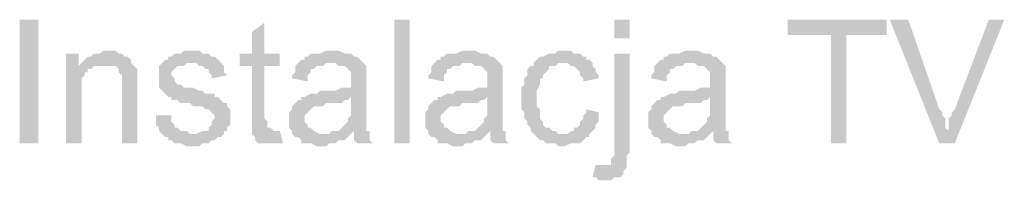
# Model space of a CAD drawing. Header units: millimetres. Extents: x -523 to 1404227, y -783705 to 1038705.
# Tile 422 of 508: x 708726 to 710072, y 228272 to 228492. Entities that reach past the tile are written whole.
import ezdxf

# ---------------------------------------------------------------- set-up
doc = ezdxf.new("R2010")
doc.units = ezdxf.units.MM
doc.linetypes.add('ACAD_ISO08W100', pattern=[36, 24, -3, 6, -3])
doc.layers.add('!!ELEKTRYKA', color=7, linetype='Continuous')

msp = doc.modelspace()

# ---------------------------------------------------------------- hatches: boundary and pattern name
at = {"layer": '!!ELEKTRYKA', "linetype": 'ACAD_ISO08W100'}
for points in [[(709059.97, 228488.15), (709043.04, 228475.45), (709043.04, 228445.82), (709026.1, 228445.82), (709026.1, 228428.88), (709043.04, 228428.88), (709043.04, 228361.15), (709043.04, 228356.91), (709043.04, 228352.68), (709043.04, 228344.21), (709043.04, 228339.98), (709072.67, 228339.98), (709072.67, 228339.98), (709068.44, 228344.21), (709064.2, 228344.21), (709064.2, 228348.45), (709064.2, 228348.45), (709064.2, 228352.68), (709059.97, 228356.91), (709059.97, 228428.88), (709081.14, 228428.88), (709081.14, 228445.82), (709059.97, 228445.82)], [(709910.89, 228492.39), (709775.42, 228492.39), (709775.42, 228471.22), (709834.69, 228471.22), (709834.69, 228323.05), (709855.86, 228323.05), (709855.86, 228471.22), (709910.89, 228471.22)], [(709940.53, 228492.39), (709915.13, 228492.39), (709982.86, 228323.05), (709995.56, 228339.98), (709991.33, 228344.21), (709991.33, 228348.45), (709991.33, 228352.68), (709991.33, 228356.91), (709987.09, 228361.15), (709987.09, 228365.38), (709982.86, 228369.62)], [(710071.76, 228492.39), (710050.6, 228492.39), (710004.03, 228369.62), (710004.03, 228369.62), (709999.8, 228365.38), (709999.8, 228361.15), (709995.56, 228356.91), (709995.56, 228352.68), (709995.56, 228344.21), (709995.56, 228339.98), (709982.86, 228323.05), (710004.03, 228323.05)], [(708805.96, 228445.82), (708789.03, 228445.82), (708789.03, 228323.05), (708810.2, 228323.05), (708810.2, 228390.78), (708810.2, 228395.02), (708810.2, 228399.25), (708810.2, 228403.48), (708810.2, 228407.72), (708810.2, 228411.95), (708814.43, 228416.18), (708814.43, 228420.42), (708818.67, 228420.42), (708818.67, 228424.65), (708822.9, 228424.65), (708827.13, 228428.88), (708805.96, 228428.88)], [(708844.07, 228450.05), (708844.07, 228450.05), (708839.83, 228450.05), (708835.6, 228445.82), (708831.37, 228445.82), (708827.13, 228445.82), (708822.9, 228441.58), (708818.67, 228441.58), (708814.43, 228437.35), (708814.43, 228437.35), (708810.2, 228433.12), (708839.83, 228428.88), (708844.07, 228428.88), (708848.3, 228428.88), (708852.53, 228428.88), (708856.77, 228428.88), (708861, 228424.65), (708861, 228420.42), (708865.23, 228416.18), (708865.23, 228416.18), (708865.23, 228411.95), (708865.23, 228407.72), (708865.23, 228403.48), (708865.23, 228399.25), (708865.23, 228323.05), (708886.4, 228323.05), (708886.4, 228399.25), (708886.4, 228399.25), (708886.4, 228407.72), (708886.4, 228411.95), (708886.4, 228416.18), (708886.4, 228420.42), (708886.4, 228420.42), (708886.4, 228424.65), (708882.17, 228428.88), (708877.93, 228433.12), (708877.93, 228437.35), (708873.7, 228441.58), (708869.47, 228441.58), (708865.23, 228445.82), (708865.23, 228445.82), (708861, 228445.82), (708856.77, 228450.05), (708852.53, 228450.05)], [(708958.37, 228450.05), (708949.9, 228450.05), (708945.67, 228445.82), (708937.2, 228445.82), (708932.97, 228441.58), (708928.73, 228441.58), (708928.73, 228437.35), (708924.5, 228437.35), (708920.27, 228433.12), (708962.6, 228433.12), (708962.6, 228433.12), (708966.84, 228433.12), (708971.07, 228428.88), (708975.3, 228428.88), (708979.54, 228424.65), (708983.77, 228424.65), (708983.77, 228420.42), (708988, 228416.18), (708988, 228411.95), (709009.17, 228416.18), (709009.17, 228416.18), (709004.94, 228420.42), (709004.94, 228424.65), (709004.94, 228428.88), (709000.7, 228433.12), (709000.7, 228433.12), (708996.47, 228437.35), (708992.24, 228441.58), (708988, 228441.58), (708983.77, 228445.82), (708983.77, 228445.82), (708979.54, 228445.82), (708975.3, 228445.82), (708971.07, 228450.05), (708962.6, 228450.05)], [(709153.11, 228450.05), (709144.64, 228450.05), (709136.17, 228445.82), (709123.47, 228445.82), (709119.24, 228441.58), (709115.01, 228441.58), (709115.01, 228437.35), (709110.77, 228437.35), (709106.54, 228433.12), (709148.87, 228433.12), (709153.11, 228433.12), (709157.34, 228433.12), (709161.57, 228428.88), (709165.81, 228428.88), (709170.04, 228428.88), (709174.27, 228424.65), (709174.27, 228424.65), (709178.51, 228420.42), (709178.51, 228416.18), (709178.51, 228411.95), (709178.51, 228407.72), (709178.51, 228407.72), (709178.51, 228399.25), (709174.27, 228399.25), (709174.27, 228399.25), (709170.04, 228399.25), (709165.81, 228399.25), (709157.34, 228395.02), (709153.11, 228395.02), (709148.87, 228395.02), (709140.41, 228395.02), (709136.17, 228395.02), (709131.94, 228390.78), (709127.71, 228390.78), (709123.47, 228390.78), (709123.47, 228390.78), (709115.01, 228386.55), (709110.77, 228386.55), (709178.51, 228386.55), (709178.51, 228378.08), (709178.51, 228373.85), (709178.51, 228369.62), (709178.51, 228365.38), (709178.51, 228361.15), (709174.27, 228356.91), (709174.27, 228356.91), (709174.27, 228352.68), (709170.04, 228348.45), (709165.81, 228344.21), (709161.57, 228339.98), (709157.34, 228339.98), (709153.11, 228339.98), (709182.74, 228339.98), (709182.74, 228335.75), (709182.74, 228331.51), (709182.74, 228327.28), (709186.97, 228323.05), (709208.14, 228323.05), (709208.14, 228323.05), (709203.91, 228327.28), (709203.91, 228331.51), (709203.91, 228339.98), (709199.67, 228339.98), (709199.67, 228344.21), (709199.67, 228344.21), (709199.67, 228348.45), (709199.67, 228356.91), (709199.67, 228361.15), (709199.67, 228365.38), (709199.67, 228373.85), (709199.67, 228403.48), (709199.67, 228403.48), (709199.67, 228407.72), (709199.67, 228416.18), (709199.67, 228420.42), (709199.67, 228420.42), (709199.67, 228424.65), (709199.67, 228428.88), (709195.44, 228433.12), (709191.21, 228437.35), (709191.21, 228437.35), (709186.97, 228441.58), (709182.74, 228441.58), (709178.51, 228445.82), (709178.51, 228445.82), (709174.27, 228445.82), (709170.04, 228445.82), (709161.57, 228450.05), (709157.34, 228450.05)], [(709339.38, 228450.05), (709330.91, 228450.05), (709322.44, 228445.82), (709309.74, 228445.82), (709305.51, 228441.58), (709301.28, 228441.58), (709301.28, 228437.35), (709297.04, 228437.35), (709292.81, 228433.12), (709335.14, 228433.12), (709339.38, 228433.12), (709343.61, 228433.12), (709347.85, 228428.88), (709352.08, 228428.88), (709356.31, 228428.88), (709360.55, 228424.65), (709360.55, 228424.65), (709364.78, 228420.42), (709364.78, 228416.18), (709364.78, 228411.95), (709364.78, 228407.72), (709364.78, 228407.72), (709364.78, 228399.25), (709360.55, 228399.25), (709360.55, 228399.25), (709356.31, 228399.25), (709352.08, 228399.25), (709343.61, 228395.02), (709339.38, 228395.02), (709335.14, 228395.02), (709326.68, 228395.02), (709322.44, 228395.02), (709318.21, 228390.78), (709313.98, 228390.78), (709309.74, 228390.78), (709309.74, 228390.78), (709301.28, 228386.55), (709297.04, 228386.55), (709364.78, 228386.55), (709364.78, 228378.08), (709364.78, 228373.85), (709364.78, 228369.62), (709364.78, 228365.38), (709364.78, 228361.15), (709360.55, 228356.91), (709360.55, 228356.91), (709360.55, 228352.68), (709356.31, 228348.45), (709352.08, 228344.21), (709347.85, 228339.98), (709343.61, 228339.98), (709339.38, 228339.98), (709369.01, 228339.98), (709369.01, 228335.75), (709369.01, 228331.51), (709369.01, 228327.28), (709373.25, 228323.05), (709394.41, 228323.05), (709394.41, 228323.05), (709390.18, 228327.28), (709390.18, 228331.51), (709390.18, 228339.98), (709385.95, 228339.98), (709385.95, 228344.21), (709385.95, 228344.21), (709385.95, 228348.45), (709385.95, 228356.91), (709385.95, 228361.15), (709385.95, 228365.38), (709385.95, 228373.85), (709385.95, 228403.48), (709385.95, 228403.48), (709385.95, 228407.72), (709385.95, 228416.18), (709385.95, 228420.42), (709385.95, 228420.42), (709385.95, 228424.65), (709385.95, 228428.88), (709381.71, 228433.12), (709377.48, 228437.35), (709377.48, 228437.35), (709373.25, 228441.58), (709369.01, 228441.58), (709364.78, 228445.82), (709364.78, 228445.82), (709360.55, 228445.82), (709356.31, 228445.82), (709347.85, 228450.05), (709343.61, 228450.05)], [(709466.38, 228450.05), (709466.38, 228450.05), (709462.15, 228450.05), (709457.91, 228445.82), (709453.68, 228445.82), (709449.45, 228445.82), (709440.98, 228441.58), (709440.98, 228441.58), (709436.75, 228441.58), (709432.51, 228437.35), (709428.28, 228433.12), (709428.28, 228428.88), (709424.05, 228428.88), (709419.81, 228424.65), (709419.81, 228420.42), (709419.81, 228416.18), (709415.58, 228411.95), (709415.58, 228407.72), (709415.58, 228403.48), (709411.35, 228399.25), (709411.35, 228395.02), (709411.35, 228390.78), (709411.35, 228382.32), (709411.35, 228378.08), (709411.35, 228373.85), (709411.35, 228369.62), (709415.58, 228365.38), (709415.58, 228361.15), (709415.58, 228356.91), (709419.81, 228352.68), (709419.81, 228348.45), (709424.05, 228344.21), (709424.05, 228339.98), (709428.28, 228335.75), (709466.38, 228335.75), (709466.38, 228335.75), (709462.15, 228335.75), (709457.91, 228339.98), (709453.68, 228339.98), (709449.45, 228344.21), (709445.21, 228344.21), (709440.98, 228348.45), (709440.98, 228348.45), (709440.98, 228352.68), (709436.75, 228356.91), (709436.75, 228361.15), (709436.75, 228365.38), (709436.75, 228369.62), (709432.51, 228373.85), (709432.51, 228378.08), (709432.51, 228386.55), (709432.51, 228386.55), (709432.51, 228390.78), (709432.51, 228395.02), (709436.75, 228403.48), (709436.75, 228407.72), (709436.75, 228411.95), (709440.98, 228411.95), (709440.98, 228416.18), (709445.21, 228420.42), (709445.21, 228420.42), (709449.45, 228424.65), (709449.45, 228428.88), (709453.68, 228428.88), (709457.91, 228428.88), (709462.15, 228433.12), (709470.62, 228433.12), (709508.72, 228433.12), (709504.48, 228437.35), (709500.25, 228437.35), (709500.25, 228441.58), (709496.02, 228441.58), (709491.78, 228445.82), (709487.55, 228445.82), (709483.32, 228445.82), (709479.08, 228450.05), (709474.85, 228450.05)], [(709559.52, 228445.82), (709538.35, 228445.82), (709538.35, 228306.11), (709534.12, 228301.88), (709534.12, 228297.65), (709534.12, 228297.65), (709534.12, 228293.41), (709529.88, 228293.41), (709525.65, 228293.41), (709555.28, 228289.18), (709555.28, 228293.41), (709555.28, 228297.65), (709555.28, 228306.11), (709559.52, 228310.35), (709559.52, 228314.58)], [(709644.19, 228450.05), (709635.72, 228450.05), (709627.25, 228445.82), (709614.55, 228445.82), (709610.32, 228441.58), (709606.09, 228441.58), (709606.09, 228437.35), (709601.85, 228437.35), (709597.62, 228433.12), (709639.95, 228433.12), (709644.19, 228433.12), (709648.42, 228433.12), (709652.65, 228428.88), (709656.89, 228428.88), (709661.12, 228428.88), (709665.35, 228424.65), (709665.35, 228424.65), (709669.59, 228420.42), (709669.59, 228416.18), (709669.59, 228411.95), (709669.59, 228407.72), (709669.59, 228407.72), (709669.59, 228399.25), (709665.35, 228399.25), (709665.35, 228399.25), (709661.12, 228399.25), (709656.89, 228399.25), (709648.42, 228395.02), (709644.19, 228395.02), (709639.95, 228395.02), (709631.49, 228395.02), (709627.25, 228395.02), (709623.02, 228390.78), (709618.79, 228390.78), (709614.55, 228390.78), (709614.55, 228390.78), (709606.09, 228386.55), (709601.85, 228386.55), (709669.59, 228386.55), (709669.59, 228378.08), (709669.59, 228373.85), (709669.59, 228369.62), (709669.59, 228365.38), (709669.59, 228361.15), (709665.35, 228356.91), (709665.35, 228356.91), (709665.35, 228352.68), (709661.12, 228348.45), (709656.89, 228344.21), (709652.65, 228339.98), (709648.42, 228339.98), (709644.19, 228339.98), (709673.82, 228339.98), (709673.82, 228335.75), (709673.82, 228331.51), (709673.82, 228327.28), (709678.05, 228323.05), (709699.22, 228323.05), (709699.22, 228323.05), (709694.99, 228327.28), (709694.99, 228331.51), (709694.99, 228339.98), (709690.75, 228339.98), (709690.75, 228344.21), (709690.75, 228344.21), (709690.75, 228348.45), (709690.75, 228356.91), (709690.75, 228361.15), (709690.75, 228365.38), (709690.75, 228373.85), (709690.75, 228403.48), (709690.75, 228403.48), (709690.75, 228407.72), (709690.75, 228416.18), (709690.75, 228420.42), (709690.75, 228420.42), (709690.75, 228424.65), (709690.75, 228428.88), (709686.52, 228433.12), (709682.29, 228437.35), (709682.29, 228437.35), (709678.05, 228441.58), (709673.82, 228441.58), (709669.59, 228445.82), (709669.59, 228445.82), (709665.35, 228445.82), (709661.12, 228445.82), (709652.65, 228450.05), (709648.42, 228450.05)], [(708920.27, 228433.12), (708916.03, 228428.88), (708916.03, 228428.88), (708916.03, 228411.95), (708916.03, 228411.95), (708916.03, 228403.48), (708916.03, 228399.25), (708920.27, 228395.02), (708920.27, 228395.02), (708924.5, 228390.78), (708928.73, 228386.55), (708932.97, 228386.55), (708932.97, 228386.55), (708932.97, 228382.32), (708937.2, 228382.32), (708941.43, 228382.32), (708945.67, 228378.08), (708949.9, 228378.08), (708958.37, 228378.08), (708962.6, 228373.85), (708966.84, 228373.85), (708975.3, 228373.85), (708979.54, 228369.62), (708983.77, 228369.62), (708983.77, 228369.62), (708988, 228365.38), (708992.24, 228361.15), (708992.24, 228356.91), (708992.24, 228356.91), (708988, 228352.68), (708988, 228348.45), (708983.77, 228344.21), (708983.77, 228339.98), (708979.54, 228339.98), (708975.3, 228339.98), (708966.84, 228335.75), (708962.6, 228335.75), (708920.27, 228335.75), (708924.5, 228331.51), (708928.73, 228331.51), (708928.73, 228331.51), (708928.73, 228327.28), (708932.97, 228327.28), (708937.2, 228323.05), (708941.43, 228323.05), (708945.67, 228323.05), (708954.14, 228318.81), (708958.37, 228318.81), (708962.6, 228318.81), (708966.84, 228318.81), (708971.07, 228318.81), (708975.3, 228323.05), (708979.54, 228323.05), (708983.77, 228323.05), (708988, 228327.28), (708992.24, 228327.28), (708996.47, 228331.51), (709000.7, 228331.51), (709004.94, 228335.75), (709004.94, 228339.98), (709009.17, 228339.98), (709009.17, 228344.21), (709013.4, 228348.45), (709013.4, 228352.68), (709013.4, 228361.15), (709013.4, 228361.15), (709013.4, 228365.38), (709013.4, 228369.62), (709009.17, 228373.85), (709009.17, 228378.08), (709004.94, 228378.08), (709000.7, 228382.32), (708996.47, 228386.55), (708992.24, 228386.55), (708992.24, 228390.78), (708988, 228390.78), (708983.77, 228390.78), (708979.54, 228390.78), (708975.3, 228395.02), (708971.07, 228395.02), (708962.6, 228399.25), (708962.6, 228399.25), (708954.14, 228399.25), (708949.9, 228399.25), (708945.67, 228403.48), (708945.67, 228403.48), (708945.67, 228403.48), (708941.43, 228403.48), (708937.2, 228407.72), (708937.2, 228411.95), (708932.97, 228416.18), (708932.97, 228420.42), (708937.2, 228424.65), (708941.43, 228428.88), (708941.43, 228428.88), (708945.67, 228428.88), (708949.9, 228428.88), (708954.14, 228433.12), (708962.6, 228433.12)], [(709106.54, 228433.12), (709102.31, 228428.88), (709102.31, 228420.42), (709098.07, 228416.18), (709098.07, 228411.95), (709119.24, 228407.72), (709119.24, 228411.95), (709119.24, 228416.18), (709123.47, 228420.42), (709123.47, 228424.65), (709127.71, 228424.65), (709131.94, 228428.88), (709136.17, 228428.88), (709140.41, 228428.88), (709144.64, 228433.12), (709148.87, 228433.12)], [(709292.81, 228433.12), (709288.58, 228428.88), (709288.58, 228420.42), (709284.34, 228416.18), (709284.34, 228411.95), (709305.51, 228407.72), (709305.51, 228411.95), (709305.51, 228416.18), (709309.74, 228420.42), (709309.74, 228424.65), (709313.98, 228424.65), (709318.21, 228428.88), (709322.44, 228428.88), (709326.68, 228428.88), (709330.91, 228433.12), (709335.14, 228433.12)], [(709508.72, 228433.12), (709470.62, 228433.12), (709474.85, 228433.12), (709479.08, 228428.88), (709483.32, 228428.88), (709487.55, 228424.65), (709487.55, 228424.65), (709491.78, 228420.42), (709491.78, 228416.18), (709496.02, 228411.95), (709496.02, 228407.72), (709517.18, 228411.95), (709517.18, 228411.95), (709517.18, 228416.18), (709512.95, 228420.42), (709512.95, 228424.65), (709508.72, 228428.88)], [(709597.62, 228433.12), (709593.38, 228428.88), (709593.38, 228420.42), (709589.15, 228416.18), (709589.15, 228411.95), (709610.32, 228407.72), (709610.32, 228411.95), (709610.32, 228416.18), (709614.55, 228420.42), (709614.55, 228424.65), (709618.79, 228424.65), (709623.02, 228428.88), (709627.25, 228428.88), (709631.49, 228428.88), (709635.72, 228433.12), (709639.95, 228433.12)], [(709110.77, 228386.55), (709110.77, 228382.32), (709106.54, 228382.32), (709102.31, 228378.08), (709102.31, 228378.08), (709098.07, 228373.85), (709098.07, 228369.62), (709093.84, 228365.38), (709093.84, 228361.15), (709093.84, 228356.91), (709093.84, 228356.91), (709093.84, 228348.45), (709093.84, 228344.21), (709098.07, 228339.98), (709098.07, 228335.75), (709102.31, 228331.51), (709106.54, 228331.51), (709106.54, 228331.51), (709110.77, 228327.28), (709110.77, 228323.05), (709115.01, 228323.05), (709119.24, 228323.05), (709123.47, 228323.05), (709131.94, 228318.81), (709136.17, 228318.81), (709140.41, 228318.81), (709144.64, 228318.81), (709148.87, 228323.05), (709153.11, 228323.05), (709157.34, 228323.05), (709161.57, 228327.28), (709165.81, 228327.28), (709170.04, 228327.28), (709174.27, 228331.51), (709178.51, 228335.75), (709140.41, 228335.75), (709140.41, 228335.75), (709136.17, 228335.75), (709127.71, 228339.98), (709127.71, 228339.98), (709123.47, 228344.21), (709119.24, 228344.21), (709119.24, 228348.45), (709115.01, 228352.68), (709115.01, 228356.91), (709115.01, 228356.91), (709115.01, 228361.15), (709119.24, 228365.38), (709119.24, 228365.38), (709123.47, 228369.62), (709127.71, 228373.85), (709131.94, 228373.85), (709136.17, 228373.85), (709140.41, 228373.85), (709144.64, 228378.08), (709148.87, 228378.08), (709153.11, 228378.08), (709157.34, 228378.08), (709165.81, 228378.08), (709170.04, 228382.32), (709174.27, 228382.32), (709174.27, 228382.32), (709178.51, 228386.55)], [(709297.04, 228386.55), (709297.04, 228382.32), (709292.81, 228382.32), (709288.58, 228378.08), (709288.58, 228378.08), (709284.34, 228373.85), (709284.34, 228369.62), (709280.11, 228365.38), (709280.11, 228361.15), (709280.11, 228356.91), (709280.11, 228356.91), (709280.11, 228348.45), (709280.11, 228344.21), (709284.34, 228339.98), (709284.34, 228335.75), (709288.58, 228331.51), (709292.81, 228331.51), (709292.81, 228331.51), (709297.04, 228327.28), (709297.04, 228323.05), (709301.28, 228323.05), (709305.51, 228323.05), (709309.74, 228323.05), (709318.21, 228318.81), (709322.44, 228318.81), (709326.68, 228318.81), (709330.91, 228318.81), (709335.14, 228323.05), (709339.38, 228323.05), (709343.61, 228323.05), (709347.85, 228327.28), (709352.08, 228327.28), (709356.31, 228327.28), (709360.55, 228331.51), (709364.78, 228335.75), (709326.68, 228335.75), (709326.68, 228335.75), (709322.44, 228335.75), (709313.98, 228339.98), (709313.98, 228339.98), (709309.74, 228344.21), (709305.51, 228344.21), (709305.51, 228348.45), (709301.28, 228352.68), (709301.28, 228356.91), (709301.28, 228356.91), (709301.28, 228361.15), (709305.51, 228365.38), (709305.51, 228365.38), (709309.74, 228369.62), (709313.98, 228373.85), (709318.21, 228373.85), (709322.44, 228373.85), (709326.68, 228373.85), (709330.91, 228378.08), (709335.14, 228378.08), (709339.38, 228378.08), (709343.61, 228378.08), (709352.08, 228378.08), (709356.31, 228382.32), (709360.55, 228382.32), (709360.55, 228382.32), (709364.78, 228386.55)], [(709601.85, 228386.55), (709601.85, 228382.32), (709597.62, 228382.32), (709593.38, 228378.08), (709593.38, 228378.08), (709589.15, 228373.85), (709589.15, 228369.62), (709584.92, 228365.38), (709584.92, 228361.15), (709584.92, 228356.91), (709584.92, 228356.91), (709584.92, 228348.45), (709584.92, 228344.21), (709589.15, 228339.98), (709589.15, 228335.75), (709593.38, 228331.51), (709597.62, 228331.51), (709597.62, 228331.51), (709601.85, 228327.28), (709601.85, 228323.05), (709606.09, 228323.05), (709610.32, 228323.05), (709614.55, 228323.05), (709623.02, 228318.81), (709627.25, 228318.81), (709631.49, 228318.81), (709635.72, 228318.81), (709639.95, 228323.05), (709644.19, 228323.05), (709648.42, 228323.05), (709652.65, 228327.28), (709656.89, 228327.28), (709661.12, 228327.28), (709665.35, 228331.51), (709669.59, 228335.75), (709631.49, 228335.75), (709631.49, 228335.75), (709627.25, 228335.75), (709618.79, 228339.98), (709618.79, 228339.98), (709614.55, 228344.21), (709610.32, 228344.21), (709610.32, 228348.45), (709606.09, 228352.68), (709606.09, 228356.91), (709606.09, 228356.91), (709606.09, 228361.15), (709610.32, 228365.38), (709610.32, 228365.38), (709614.55, 228369.62), (709618.79, 228373.85), (709623.02, 228373.85), (709627.25, 228373.85), (709631.49, 228373.85), (709635.72, 228378.08), (709639.95, 228378.08), (709644.19, 228378.08), (709648.42, 228378.08), (709656.89, 228378.08), (709661.12, 228382.32), (709665.35, 228382.32), (709665.35, 228382.32), (709669.59, 228386.55)], [(709500.25, 228369.62), (709500.25, 228365.38), (709496.02, 228361.15), (709496.02, 228356.91), (709491.78, 228352.68), (709491.78, 228348.45), (709487.55, 228344.21), (709483.32, 228344.21), (709483.32, 228339.98), (709479.08, 228339.98), (709474.85, 228335.75), (709466.38, 228335.75), (709428.28, 228335.75), (709428.28, 228335.75), (709432.51, 228331.51), (709436.75, 228327.28), (709440.98, 228327.28), (709445.21, 228323.05), (709449.45, 228323.05), (709453.68, 228323.05), (709457.91, 228323.05), (709462.15, 228318.81), (709466.38, 228318.81), (709470.62, 228318.81), (709479.08, 228323.05), (709483.32, 228323.05), (709487.55, 228323.05), (709491.78, 228323.05), (709496.02, 228327.28), (709500.25, 228331.51), (709500.25, 228331.51), (709504.48, 228331.51), (709504.48, 228335.75), (709508.72, 228339.98), (709512.95, 228344.21), (709512.95, 228348.45), (709517.18, 228352.68), (709517.18, 228356.91), (709517.18, 228361.15), (709517.18, 228365.38)], [(708932.97, 228361.15), (708911.8, 228361.15), (708911.8, 228348.45), (708916.03, 228344.21), (708916.03, 228339.98), (708920.27, 228335.75), (708962.6, 228335.75), (708962.6, 228335.75), (708958.37, 228335.75), (708954.14, 228339.98), (708949.9, 228339.98), (708945.67, 228339.98), (708941.43, 228344.21), (708937.2, 228344.21), (708937.2, 228348.45), (708932.97, 228352.68), (708932.97, 228356.91)], [(709081.14, 228339.98), (709043.04, 228339.98), (709043.04, 228335.75), (709043.04, 228335.75), (709047.27, 228331.51), (709047.27, 228327.28), (709051.5, 228323.05), (709055.74, 228323.05), (709059.97, 228323.05), (709064.2, 228323.05), (709068.44, 228323.05), (709072.67, 228323.05), (709076.9, 228323.05), (709081.14, 228323.05), (709085.37, 228323.05)], [(709153.11, 228339.98), (709148.87, 228335.75), (709140.41, 228335.75), (709178.51, 228335.75), (709182.74, 228339.98)], [(709339.38, 228339.98), (709335.14, 228335.75), (709326.68, 228335.75), (709364.78, 228335.75), (709369.01, 228339.98)], [(709644.19, 228339.98), (709639.95, 228335.75), (709631.49, 228335.75), (709669.59, 228335.75), (709673.82, 228339.98)], [(709512.95, 228293.41), (709508.72, 228276.48), (709512.95, 228276.48), (709517.18, 228272.25), (709521.42, 228272.25), (709525.65, 228272.25), (709529.88, 228272.25), (709534.12, 228272.25), (709538.35, 228276.48), (709542.58, 228276.48), (709546.82, 228276.48), (709551.05, 228280.71), (709551.05, 228284.95), (709555.28, 228289.18), (709555.28, 228289.18), (709525.65, 228293.41), (709525.65, 228293.41), (709521.42, 228293.41)]]:
    msp.add_hatch(color=7, dxfattribs=at).paths.add_polyline_path(points)

# ---------------------------------------------------------------- linework, layer by layer
at = {"layer": '!!ELEKTRYKA', "color": 7, "linetype": 'ACAD_ISO08W100', "lineweight": -3}
for points in [[(708725.53, 228323.05), (708725.53, 228492.39), (708750.93, 228323.05), (708750.93, 228492.39)], [(709237.78, 228323.05), (709237.78, 228492.39), (709258.94, 228323.05), (709258.94, 228492.39)], [(709559.52, 228466.98), (709559.52, 228492.39), (709538.35, 228466.98), (709538.35, 228492.39)], [(708810.2, 228433.12), (708805.96, 228428.88), (708839.83, 228428.88)]]:
    msp.add_solid(points, dxfattribs=at)

doc.saveas('drawing.dxf')
